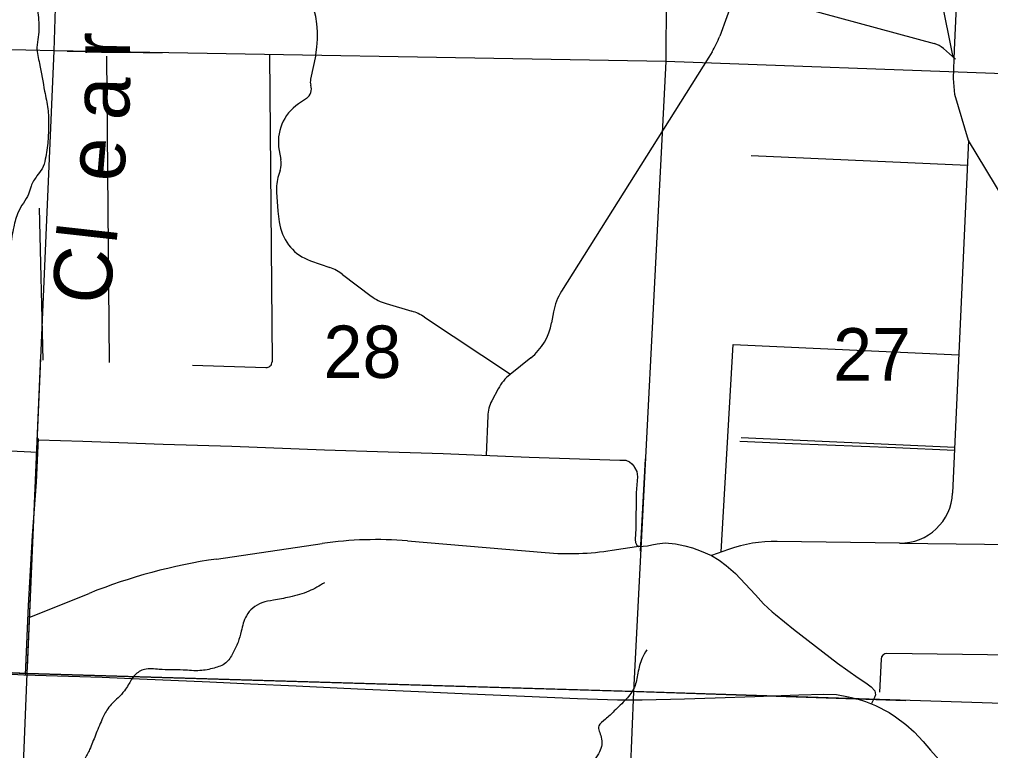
# Model space of a CAD drawing. Extents: x 1219626 to 1426462, y 456797 to 752399.
# Drawn here: x 1353792 to 1362138, y 662112 to 668391 of the extents above; entities that cross this region are included whole.
import ezdxf

# ---------------------------------------------------------------- set-up
doc = ezdxf.new("R2010")
doc.units = 0
for name, color, linetype in [('Local Roads Improved', 7, 'Continuous'), ('Local Roads Paved', 7, 'Continuous'), ('Local Roads Unimproved', 7, 'Continuous'), ('Masks', 7, 'Continuous'), ('Narrow River Creek and Branch and Slough', 7, 'Continuous'), ('Narrow River Creek and Branch and Slough Text', 7, 'Continuous'), ('Section Lines', 7, 'Continuous'), ('Section Numbers', 7, 'Continuous'), ('Uninventoried Roads and Features', 7, 'Continuous')]:
    doc.layers.add(name, color=color, linetype=linetype)

msp = doc.modelspace()

# ---------------------------------------------------------------- linework, layer by layer
at = {"layer": 'Local Roads Improved'}
for p, q in [((1361948.8, 667355.2), (1361811.7, 664323.6)), ((1361356.2, 663894), (1360304.7, 663908)), ((1359885.5, 663838.4), (1359740.4, 663786.6))]:
    msp.add_line(p, q, dxfattribs=at)
msp.add_lwpolyline([(1362485.3, 666460.6), (1361949.3, 667349.8), (1361830.4, 667745.6), (1361818, 667882.3), (1361826.9, 668129), (1361849.9, 668627.8), (1361862.3, 669044.8), (1361885.4, 669678.5), (1361901.4, 670331.6), (1361931.6, 671002.5), (1361956.4, 671879.3), (1361958.6, 671926.4), (1361970.2, 671953.4), (1362015.9, 671979.6), (1362074.9, 672004.5), (1362148.1, 672026.2)], dxfattribs=at)
for centre, radius, start, end in [((1361362.2, 664343.9), 450, 269.23454, 357.41217), ((1360288.7, 662708.1), 1200, 89.23454, 109.63433)]:
    msp.add_arc(centre, radius, start, end, dxfattribs=at)
at = {"layer": 'Local Roads Paved'}
for points in [[(1353953.5, 664792.5), (1353936.6, 664417.1), (1353900.3, 663958.3), (1353867.4, 663358.4), (1353841.1, 662762.3)], [(1353953, 664781.2), (1354336, 664770.1), (1354645.7, 664757.6), (1355027.3, 664742.5), (1355616.6, 664725.7), (1356414.4, 664693.7), (1356961.9, 664678.7), (1357434, 664662.7), (1357901.7, 664642.3), (1358172.4, 664631.6), (1358951.6, 664605.9), (1359003.9, 664605), (1359034.1, 664590.8), (1359056.3, 664573.9), (1359074, 664552.6), (1359079.3, 664543.8), (1359097.1, 664508.3), (1359104.2, 664463), (1359091.8, 664324.6), (1359088.2, 664020.2), (1359084.7, 663925.2), (1359085.6, 663898.6), (1359098.9, 663877.3), (1359114.8, 663864.9), (1359189.4, 663870.2), (1359225.8, 663878.2), (1359272.8, 663887.1), (1359341.1, 663895.9), (1359429, 663888.8), (1359511.5, 663870.2), (1359575.4, 663853.3), (1359651.7, 663824.9), (1359738.7, 663787.7), (1359804.4, 663746), (1359864.7, 663700.7), (1359947.3, 663631.5), (1360028, 663544.5), (1360116.8, 663448.7), (1360187.8, 663372.3), (1360261.4, 663303.1), (1360289.8, 663279.2), (1360445.1, 663154), (1360823.2, 662863.8), (1361000.6, 662737.8), (1361067.2, 662693.5), (1361111.6, 662659.7), (1361142.6, 662625.1), (1361148, 662590.5), (1361139.1, 662567.4), (1361114.2, 662516)], [(1361828.2, 664688.1), (1361320.1, 664711.9), (1360436.2, 664746.5), (1359982.8, 664767)], [(1353658.9, 664687.7), (1353948.2, 664675)], [(1353409.5, 662784.9), (1353829.3, 662762.7), (1354503.7, 662743.2), (1354825, 662728.1), (1355427.5, 662702.3), (1355779, 662684.6), (1356170.3, 662666.8), (1356697.5, 662642), (1357221.9, 662618.9), (1357659.4, 662599.4), (1358133.3, 662578.1), (1358589.5, 662559.5), (1358932.9, 662548.8), (1359142.4, 662548.8), (1359508.9, 662555.9), (1359770.7, 662563.9), (1360113.2, 662576.3), (1360491.3, 662591.4), (1360705.1, 662596.7), (1360813.4, 662592.3), (1360916.3, 662574.5), (1360991.8, 662555.9), (1361061.9, 662533.7), (1361148, 662498.2), (1361266, 662437.9), (1361321.9, 662402.4), (1361410.6, 662335.8), (1361479.9, 662272.8), (1361558, 662191.2), (1361621.9, 662116.6), (1361789.6, 661925.8)]]:
    msp.add_lwpolyline(points, dxfattribs=at)
at = {"layer": 'Local Roads Unimproved'}
for p, q in [((1360160.2, 669216), (1359810.3, 668247.8)), ((1359744.5, 668112.8), (1359715.8, 668067.3))]:
    msp.add_line(p, q, dxfattribs=at)
msp.add_arc((1359152, 668485.6), 700, 327.82155, 340.13607, dxfattribs=at)
at = {"layer": 'Masks'}
for p, q in [((1354201.5, 668118.1), (1355018.8, 668104.2)), ((1353860.5, 662826.1), (1353977.3, 665504.2)), ((1359130.9, 663823.2), (1359171.8, 664616.9))]:
    msp.add_line(p, q, dxfattribs=at)
msp.add_lwpolyline([(1347810.8, 663027.2), (1348428.6, 662999.8), (1353858.2, 662773.6), (1359095.6, 662619.8), (1361408.8, 662542.8)], dxfattribs=at)
at = {"layer": 'Narrow River Creek and Branch and Slough'}
for points in [[(1354873.9, 672736.7), (1354868.4, 672664.6), (1354868.4, 672575.9), (1354873.9, 672492.6), (1354901.6, 672409.4), (1354907.2, 672370.6), (1354873.9, 672281.9), (1354801.8, 672215.3), (1354696.5, 672137.6), (1354602.2, 672010), (1354535.7, 671888), (1354502.4, 671788.2), (1354474.7, 671660.6), (1354469.2, 671549.6), (1354474.7, 671383.2), (1354474.7, 671266.7), (1354496.9, 671150.2), (1354519.1, 671022.6), (1354524.6, 670933.9), (1354474.7, 670861.8), (1354386, 670789.6), (1354264, 670667.6), (1354219.7, 670589.9), (1354208.6, 670495.6), (1354230.8, 670401.3), (1354280.7, 670323.7), (1354319.5, 670262.7), (1354330.6, 670185), (1354313.9, 670021.2), (1354302.8, 669904.7), (1354308.4, 669594.1), (1354308.4, 669427.7), (1354302.8, 669355.6), (1354275.1, 669305.6), (1354269.6, 669261.3), (1354219.7, 669205.8), (1354180.9, 669139.2), (1354142.1, 669061.6), (1354119.9, 669017.2), (1354070, 668945.1), (1354036.7, 668906.2), (1353981.3, 668845.2), (1353920.3, 668717.6), (1353920.3, 668578.9), (1353942.5, 668490.2), (1353959.1, 668322.8), (1353953.6, 668239.6), (1353942.5, 668150.8), (1353964.6, 668012.2), (1354009, 667773.6), (1354036.7, 667623.8), (1354042.3, 667485.2), (1354036.7, 667346.5), (1354014.5, 667191.2), (1353986.8, 667108), (1353942.5, 667046.9), (1353892.6, 666958.2), (1353870.4, 666891.6), (1353826, 666814), (1353781.7, 666736.3), (1353742.9, 666608.7), (1353715.2, 666442.3), (1353704.1, 666331.3), (1353687.4, 666192.7), (1353670.8, 666076.2), (1353626.5, 665965.2), (1353554.4, 665843.2), (1353443.5, 665710.1), (1353365.9, 665610.2), (1353321.5, 665496.9), (1353271.6, 665347.1), (1353210.6, 665191.8), (1353144.1, 665069.7), (1353116.4, 664958.8), (1353088.7, 664825.7), (1353066.5, 664731.4), (1352988.9, 664653.7), (1352889.1, 664587.1), (1352794.8, 664531.7), (1352656.3, 664473.7)], [(1356413.5, 663552.7), (1356280.5, 663480.6), (1356114.1, 663430.7), (1355975.5, 663402.9), (1355875.7, 663380.7), (1355798.1, 663336.4), (1355742.7, 663269.8), (1355698.3, 663136.7), (1355670.6, 663042.4), (1355626.2, 662948.1), (1355565.3, 662864.9), (1355465.5, 662820.5), (1355343.5, 662798.3), (1355199.3, 662803.8), (1354994.2, 662809.4), (1354866.7, 662809.4), (1354783.5, 662759.5), (1354728.1, 662676.2), (1354694.8, 662626.3), (1354639.4, 662565.3), (1354550.7, 662471), (1354500.8, 662376.7), (1354445.3, 662243.6), (1354395.4, 662121.5), (1354351.1, 662038.3), (1354306.7, 661982.8), (1354245.7, 661916.3), (1354229.1, 661827.5), (1354195.8, 661777.6), (1354107.1, 661744.3), (1353963, 661777.6), (1353746.8, 661849.7), (1353541.6, 661910.7), (1353342, 661905.2), (1353181.3, 661899.6), (1352981.7, 661877.4), (1352837.5, 661822), (1352560.3, 661644.5), (1352407.8, 661556), (1352285.9, 661456.1), (1352208.2, 661323), (1352169.4, 661223.1), (1352091.8, 661106.7), (1352003.1, 661023.4), (1351958.8, 660962.4), (1351908.9, 660923.6), (1351814.6, 660873.7), (1351637.2, 660845.9), (1351459.8, 660829.3), (1351310.1, 660901.4), (1351243.6, 660895.9), (1351121.6, 660884.8), (1350999.7, 660884.7)], [(1359183.9, 662976.4), (1359143.2, 662905.1), (1359107.6, 662777.8), (1359077.1, 662655.6), (1359005.8, 662553.8), (1358904, 662451.9), (1358827.7, 662380.6), (1358771.7, 662324.6), (1358792, 662227.9), (1358776.8, 662100.6), (1358695.3, 661968.2), (1358659.7, 661866.3), (1358598.6, 661795), (1358522.3, 661723.7), (1358440.9, 661677.9), (1358308.5, 661632.1), (1358140.6, 661591.3), (1357947.2, 661540.4), (1357850.5, 661520), (1357748.7, 661469.1), (1357677.5, 661387.6), (1357550.2, 661255.2), (1357484.1, 661173.8), (1357397.5, 661082.1), (1357326.3, 660970.1), (1357275.4, 660914.1), (1357229.6, 660853), (1357122.7, 660746), (1357051.5, 660669.6), (1356954.8, 660578), (1356863.1, 660527.1), (1356807.2, 660501.6), (1356695.2, 660430.3), (1356562.9, 660338.6), (1356471.3, 660262.3), (1356389.8, 660216.4), (1356303.3, 660185.9), (1356221.9, 660160.4), (1356176.1, 660154.8), (1356125.2, 660129.3), (1356048.8, 660068.2), (1355992.8, 659996.9), (1355860.5, 659915.4), (1355743.5, 659859.4), (1355636.6, 659823.8), (1355570.4, 659757.6), (1355499.2, 659655.7), (1355509.3, 659467.3), (1355529.7, 659314.5), (1355509.3, 659212.7), (1355473.7, 659177), (1355433, 659110.9), (1355453.4, 658988.6), (1355453.4, 658830.8), (1355468.6, 658688.2), (1355504.3, 658566.2), (1355570.4, 658474.6), (1355636.6, 658382.9), (1355667.1, 658321.8), (1355687.5, 658245.4), (1355651.9, 658118.1), (1355611.1, 657965.3), (1355545, 657863.5), (1355519.5, 657746.4), (1355514.4, 657573.2), (1355529.7, 657456.1), (1355555.2, 657384.8), (1355553.6, 657360.4)]]:
    msp.add_spline(points, degree=3, dxfattribs=at)
at = {"layer": 'Section Lines'}
for p, q in [((1354091.4, 668119.9), (1354251.4, 673392.6)), ((1359382.5, 673302.8), (1359347.8, 668030.8)), ((1354091.4, 668119.9), (1348689.5, 668246.4)), ((1353858.2, 662773.6), (1354091.4, 668119.9)), ((1359347.8, 668030.8), (1354091.4, 668119.9)), ((1359347.8, 668030.8), (1359068.9, 662620.7)), ((1364406.1, 667844.4), (1359347.8, 668030.8)), ((1353858.2, 662773.6), (1348428.6, 662999.8)), ((1353653.2, 657535.8), (1353858.2, 662773.6)), ((1359068.9, 662620.7), (1353858.2, 662773.6)), ((1359068.9, 662620.7), (1358862.8, 657415.4)), ((1364334.1, 662445.4), (1359068.9, 662620.7))]:
    msp.add_line(p, q, dxfattribs=at)
at = {"layer": 'Uninventoried Roads and Features'}
for p, q in [((1354733.3, 670070.8), (1361654.1, 668182.9)), ((1361817.3, 668067.6), (1361676, 668769.6)), ((1355941.5, 668088), (1355962.8, 665451.2)), ((1356338.1, 668086.2), (1356294, 667877.5)), ((1361732.4, 668141.2), (1361837.1, 668050.5)), ((1354541.5, 668076.7), (1354562.8, 665445.2)), ((1359715.8, 668067.3), (1358451.1, 666057.3)), ((1356258.3, 667713.2), (1356190.1, 667666.2)), ((1356023.5, 667266.5), (1356037.6, 667187.8)), ((1361938.9, 667136.4), (1360079.6, 667220.4)), ((1356032.1, 667094.7), (1356018.9, 667051.1)), ((1356002.7, 666908), (1356013.9, 666745.2)), ((1353962.9, 666769.8), (1353994.6, 665463.9)), ((1356025.4, 666653.8), (1356031.1, 666623.1)), ((1356292.6, 666318.5), (1356460.2, 666260)), ((1356570, 666201.1), (1356815, 666015.3)), ((1356943.5, 665950.4), (1357164.1, 665885.3)), ((1357272.3, 665834.8), (1358011.5, 665343.7)), ((1358382.1, 665879.3), (1358365.3, 665785.6)), ((1359823, 663817.9), (1359925.3, 665598.6)), ((1359925.3, 665598.6), (1361865.4, 665510.9)), ((1355280.6, 665421.6), (1355911.1, 665400.8)), ((1358186.4, 665484.1), (1358009, 665341.7)), ((1357906.6, 665218), (1357851.8, 665115.3)), ((1357816.8, 664985.5), (1357804, 664648.8)), ((1361829.4, 664715.5), (1359995.4, 664798.4)), ((1357127.2, 663912.2), (1358310.7, 663812)), ((1355486, 663757.1), (1356394.1, 663889.9)), ((1358884.9, 663832.4), (1359131.1, 663871)), ((1361356.2, 663894), (1362440.7, 663879.5)), ((1353881.7, 663257.1), (1354392.7, 663462.2)), ((1362401, 662929.9), (1361247.3, 662945.4)), ((1361196.7, 662897.6), (1361183.9, 662613.7))]:
    msp.add_line(p, q, dxfattribs=at)
for centre, radius, start, end in [((1355555.4, 668251.4), 800, 348.07831, 63.76715), ((1361601.5, 667990), 200, 49.10897, 74.74224), ((1356391.9, 667856.8), 100, 168.07831, 197.84821), ((1356201.5, 667795.5), 100, 304.59987, 17.84821), ((1356417.2, 667336.9), 400, 124.59987, 190.13898), ((1355840.7, 667152.6), 200, 343.17141, 10.13898), ((1356401.8, 666935.3), 400, 163.17141, 183.91298), ((1356812, 666799.8), 800, 183.91298, 190.51685), ((1356424.4, 666696.2), 400, 190.51685, 250.75498), ((1356328.3, 665882.3), 400, 52.82953, 70.75498), ((1357056.7, 666334), 400, 232.82953, 253.55976), ((1358874.3, 665791), 500, 147.82155, 169.82274), ((1357050.9, 665501.6), 400, 56.402, 73.55976), ((1357873.2, 665873.9), 500, 308.78055, 349.82274), ((1355912.8, 665450.8), 50, 268.11404, 0.46268), ((1358259.6, 665029.8), 400, 128.78054, 151.93943), ((1358116.6, 664974.1), 300, 151.93943, 177.82842), ((1356857.2, 660723.6), 3200, 85.16038, 98.32103), ((1358513.2, 666203.4), 2400, 265.16038, 278.911), ((1356180.6, 659007.6), 4800, 98.32103, 111.86827), ((1361246.7, 662895.4), 50, 89.23454, 177.41217)]:
    msp.add_arc(centre, radius, start, end, dxfattribs=at)

# ---------------------------------------------------------------- texts
at = {"layer": 'Narrow River Creek and Branch and Slough Text'}
for s, rotation, p in [('r', 89.33925, (1354740.7, 668054.8)), ('a', 87.80103, (1354732.1, 667519.7)), ('e', 85.0419, (1354684.2, 666986.3)), ('l', 83.59358, (1354624.1, 666454.3)), ('C', 82.66484, (1354555.5, 665923.3))]:
    msp.add_text(s, height=500, rotation=rotation, dxfattribs=at).set_placement(p)
at = {"layer": 'Section Numbers'}
for s, p in [('28', (1356405.4, 665312)), ('27', (1360784.6, 665289.7))]:
    msp.add_text(s, height=450, rotation=0.00013, dxfattribs=at).set_placement(p)

doc.saveas('drawing.dxf')
